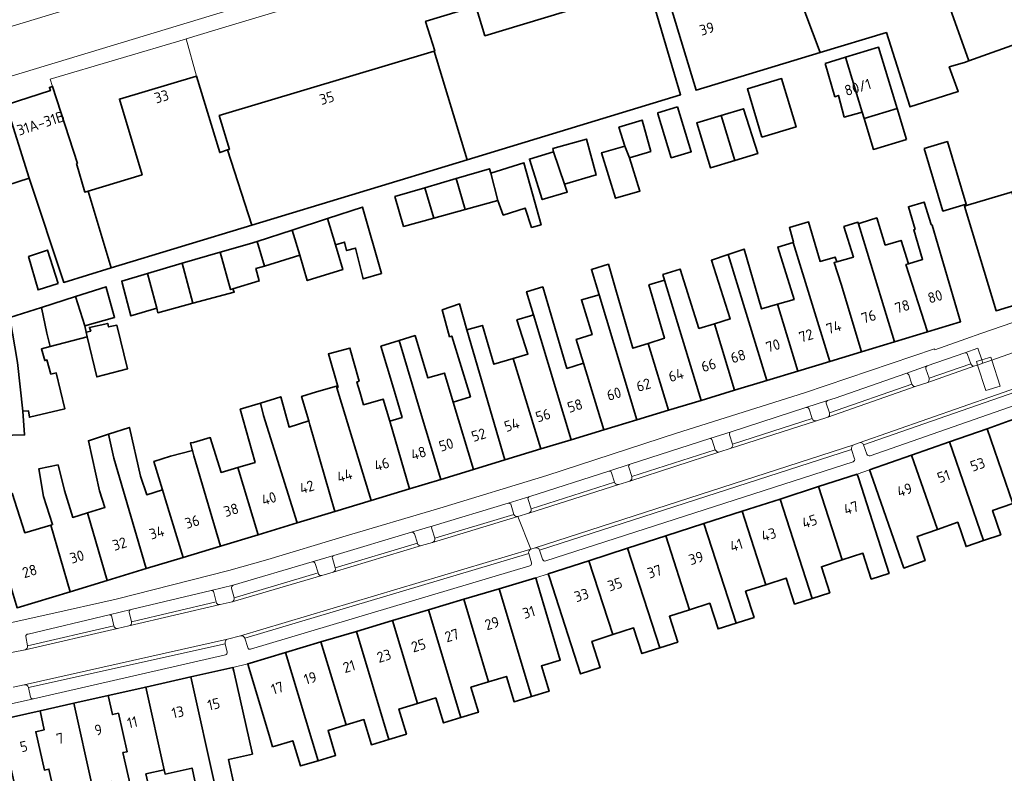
# Model space of a CAD drawing. Extents: x 150256 to 156914, y 461459 to 469481.
# Tile 314 of 656: x 155259 to 155384, y 463628 to 463724. Entities that reach past the tile are written whole.
import ezdxf
from ezdxf.enums import TextEntityAlignment as Align

# ---------------------------------------------------------------- set-up
doc = ezdxf.new("R2010")
doc.units = 0
doc.header["$LTSCALE"] = 0.75
for name, color, linetype, lineweight in [('B-RO-GR-GROENVOORZIENING-GV', 251, 'CONTINUOUS', 18), ('B-RO-IE-TERREINAFSCHEIDING_KUNSTMATIG_MUUR-G', 251, 'IE-TERREINAFSCHEIDING-KUNSTMATIG-DICHT', 18), ('B-RO-OG-BEBOUWING-GV', 6, 'CONTINUOUS', 35), ('B-RO-OG-BEBOUWING-T18', 1, 'CONTINUOUS', 18), ('B-RO-OG-TERREIN_CULTUURSCHEIDING-GV', 251, 'CONTINUOUS', 18), ('B-RO-VH-VERHARDING_ASFALT-GV', 251, 'CONTINUOUS', 18), ('B-RO-VH-VERHARDING_BETONSTRAATSTEEN-GV', 251, 'CONTINUOUS', 18), ('B-RO-VH-VERHARDING_STRAATBAKSTEEN-GV', 251, 'CONTINUOUS', 18), ('B-RO-VH-VERHARDING_TEGEL-GV', 251, 'CONTINUOUS', 18)]:
    doc.layers.add(name, color=color, linetype=linetype, lineweight=lineweight)
doc.styles.add('NLCS-ISO-M200-T18', font='NLCS-ISO.ttf', dxfattribs={"height": 360})
doc.linetypes.add('IE-TERREINAFSCHEIDING-KUNSTMATIG-DICHT', pattern='A,8,-1,[82,NLCS.SHX,S=0.75,R=90,X=0,Y=0],-1', length=10)

msp = doc.modelspace()

# ---------------------------------------------------------------- linework, layer by layer
at = {"layer": 'B-RO-GR-GROENVOORZIENING-GV'}
for points in [[(155380.755, 463680.154), (155381.078, 463680.267), (155380.929, 463680.721), (155381.627, 463680.932), (155381.128, 463682.405), (155379.447, 463681.819)], [(155379.81, 463681.63), (155380.223, 463680.436)], [(155374.69, 463680.161), (155371.961, 463679.213)], [(155374.926, 463678.601), (155374.512, 463679.781)], [(155372.346, 463679.026), (155372.74, 463677.864)], [(155373.294, 463677.574), (155374.643, 463678.021)], [(155362.023, 463675.76), (155359.277, 463674.878)], [(155359.67, 463674.682), (155360.052, 463673.482)], [(155362.27, 463674.191), (155361.841, 463675.411)], [(155360.602, 463673.194), (155362.041, 463673.655)], [(155349.763, 463671.804), (155347.049, 463670.934)], [(155347.377, 463670.732), (155347.765, 463669.503)], [(155349.949, 463670.237), (155349.572, 463671.429)], [(155348.339, 463669.232), (155349.662, 463669.667)], [(155336.952, 463667.687), (155334.228, 463666.794)], [(155337.149, 463666.121), (155336.757, 463667.306)], [(155334.576, 463666.589), (155334.965, 463665.399)], [(155335.517, 463665.095), (155336.883, 463665.541)], [(155324.18, 463663.582), (155321.426, 463662.721)], [(155321.816, 463662.485), (155322.158, 463661.295)], [(155324.353, 463661.991), (155323.978, 463663.176)], [(155322.688, 463661.034), (155324.068, 463661.447)], [(155311.906, 463659.86), (155309.156, 463659.044)], [(155312.111, 463658.294), (155311.732, 463659.484)], [(155309.538, 463658.834), (155309.921, 463657.647)], [(155310.435, 463657.337), (155311.813, 463657.74)], [(155299.304, 463656.104), (155296.537, 463655.293)], [(155299.477, 463654.532), (155299.119, 463655.734)], [(155296.943, 463655.064), (155297.304, 463653.872)], [(155297.794, 463653.55), (155299.2, 463653.982)], [(155286.522, 463652.301), (155283.698, 463651.621)], [(155284.059, 463651.385), (155284.334, 463650.181)], [(155286.641, 463650.719), (155286.314, 463651.917)], [(155284.877, 463649.849), (155286.37, 463650.194)], [(155273.533, 463649.236), (155270.756, 463648.556)], [(155271.084, 463648.309), (155271.332, 463647.166)], [(155273.596, 463647.672), (155273.315, 463648.874)], [(155271.818, 463646.813), (155273.259, 463647.133)], [(155259.942, 463639.664), (155258.57, 463639.344)], [(155260.759, 463638.099), (155260.491, 463639.315)], [(155258.312, 463637.246), (155261.122, 463637.876)]]:
    msp.add_lwpolyline(points, dxfattribs=at)
for points in [[(155379.447, 463681.819, -0.4098161), (155379.81, 463681.63)], [(155374.512, 463679.781, -0.4114641), (155374.69, 463680.161)], [(155380.223, 463680.436, 0.4056292), (155380.755, 463680.154)], [(155371.961, 463679.213, -0.4127538), (155372.346, 463679.026)], [(155374.643, 463678.021, 0.4047217), (155374.926, 463678.601)], [(155372.74, 463677.864, 0.4163531), (155373.294, 463677.574)], [(155361.841, 463675.411, -0.3784154), (155362.023, 463675.76)], [(155359.277, 463674.878, -0.4063162), (155359.67, 463674.682)], [(155360.052, 463673.482, 0.3962495), (155360.602, 463673.194)], [(155362.041, 463673.655, 0.3674254), (155362.27, 463674.191)], [(155347.049, 463670.934, -0.4078232), (155347.377, 463670.732)], [(155349.572, 463671.429, -0.4133909), (155349.763, 463671.804)], [(155347.765, 463669.503, 0.38194), (155348.339, 463669.232)], [(155349.662, 463669.667, 0.4148523), (155349.949, 463670.237)], [(155336.757, 463667.306, -0.3918648), (155336.952, 463667.687)], [(155334.228, 463666.794, -0.4148896), (155334.576, 463666.589)], [(155336.883, 463665.541, 0.4165978), (155337.149, 463666.121)], [(155334.965, 463665.399, 0.4105979), (155335.517, 463665.095)], [(155323.978, 463663.176, -0.4141998), (155324.18, 463663.582)], [(155321.426, 463662.721, -0.4371804), (155321.816, 463662.485)], [(155324.068, 463661.447, 0.3991347), (155324.353, 463661.991)], [(155322.158, 463661.295, 0.3830429), (155322.688, 463661.034)], [(155311.732, 463659.484, -0.4254888), (155311.906, 463659.86)], [(155309.156, 463659.044, -0.3079409), (155309.538, 463658.834)], [(155311.813, 463657.74, 0.4054701), (155312.111, 463658.294)], [(155309.921, 463657.647, 0.4217221), (155310.435, 463657.337)], [(155299.119, 463655.734, -0.4021626), (155299.304, 463656.104)], [(155296.537, 463655.293, -0.3477867), (155296.943, 463655.064)], [(155299.2, 463653.982, 0.4095893), (155299.477, 463654.532)], [(155297.304, 463653.872, 0.4209972), (155297.794, 463653.55)], [(155286.314, 463651.917, -0.3852349), (155286.522, 463652.301)], [(155283.698, 463651.621, -0.4270041), (155284.059, 463651.385)], [(155286.37, 463650.194, 0.3792636), (155286.641, 463650.719)], [(155284.334, 463650.181, 0.4012364), (155284.877, 463649.849)], [(155270.756, 463648.556, -0.4364358), (155271.084, 463648.309)], [(155273.315, 463648.874, -0.4034094), (155273.533, 463649.236)], [(155271.332, 463647.166, 0.4209315), (155271.818, 463646.813)], [(155273.259, 463647.133, 0.3993667), (155273.596, 463647.672)], [(155260.491, 463639.315, 0.396133), (155259.942, 463639.664)], [(155261.122, 463637.876, -0.3655253), (155260.759, 463638.099)]]:
    msp.add_lwpolyline(points, format="xyb", dxfattribs=at)
msp.add_lwpolyline([(155381.078, 463680.267), (155381.771, 463680.509), (155381.627, 463680.932), (155380.929, 463680.721)], close=True, dxfattribs=at)
at = {"layer": 'B-RO-IE-TERREINAFSCHEIDING_KUNSTMATIG_MUUR-G'}
for points in [[(155285.995, 463723.343), (155280.517, 463721.697)], [(155280.517, 463721.697), (155280.447, 463721.676)], [(155280.517, 463721.697), (155281.849, 463716.97)]]:
    msp.add_lwpolyline(points, dxfattribs=at)
at = {"layer": 'B-RO-OG-BEBOUWING-GV'}
for points in [[(155336.325, 463738.412), (155328.068, 463735.991), (155330.346, 463728.272), (155330.957, 463725.842), (155318.494, 463722.082), (155317.356, 463725.852), (155311.036, 463723.935), (155310.96, 463723.912), (155312.125, 463720.161), (155312.054, 463720.139), (155316.217, 463706.352), (155343.352, 463714.603)], [(155379.972, 463718.903), (155377.61, 463725.535), (155374.556, 463735.611), (155374.28, 463735.527), (155357.197, 463730.35), (155361.102, 463719.944), (155369.492, 463722.487), (155372.467, 463713.141), (155372.497, 463713.047), (155378.634, 463715.01), (155377.479, 463718.13), (155379.411, 463718.703)], [(155361.102, 463719.944), (155357.197, 463730.35), (155342.111, 463725.777), (155345.328, 463715.163)], [(155377.61, 463725.535), (155379.972, 463718.903), (155387.222, 463721.486), (155384.838, 463727.908), (155384.764, 463728.108), (155379.405, 463726.181)], [(155288.86, 463698.033), (155316.217, 463706.352), (155312.054, 463720.139), (155284.749, 463711.955), (155286.038, 463707.663), (155285.799, 463707.583)], [(155364.307, 463719.35), (155366.434, 463712.386), (155366.681, 463711.565), (155370.861, 463712.837), (155368.514, 463720.63)], [(155361.735, 463718.568), (155362.952, 463714.347), (155363.405, 463714.511), (155364.138, 463711.758), (155366.434, 463712.386), (155364.307, 463719.35)], [(155270.99, 463692.599), (155288.86, 463698.033), (155285.799, 463707.583), (155284.796, 463707.247), (155281.849, 463716.97), (155272.057, 463714.052), (155274.94, 463704.435), (155268.066, 463702.367)], [(155353.673, 463709.219), (155358.016, 463710.523), (155356.178, 463716.642), (155351.835, 463715.337)], [(155260.594, 463703.991), (155264.988, 463690.774), (155270.99, 463692.599), (155268.066, 463702.367), (155267.663, 463702.246), (155266.622, 463705.85), (155266.712, 463705.878), (155263.559, 463715.661), (155263.159, 463715.532), (155263.288, 463715.132), (155257.674, 463713.323)], [(155254.663, 463702.079), (155260.594, 463703.991), (155257.674, 463713.323), (155251.638, 463711.378)], [(155342.978, 463713.053), (155340.442, 463712.281), (155340.478, 463712.162), (155342.175, 463706.594), (155344.71, 463707.366)], [(155348.524, 463711.973), (155345.399, 463711.036), (155347.152, 463705.315), (155350.241, 463706.246)], [(155348.524, 463711.973), (155350.241, 463706.246), (155353.155, 463707.116), (155351.345, 463712.819)], [(155372.044, 463708.91), (155370.861, 463712.837), (155366.681, 463711.565), (155367.86, 463707.65)], [(155336.28, 463708.08), (155336.854, 463706.584), (155339.557, 463707.394), (155338.464, 463711.39), (155335.526, 463710.466)], [(155327.205, 463707.365), (155328.583, 463703.257), (155332.637, 463704.418), (155331.395, 463708.959), (155327.124, 463707.77)], [(155374.288, 463707.758), (155376.675, 463699.819), (155379.645, 463700.712), (155377.257, 463708.651)], [(155327.205, 463707.365), (155324.138, 463706.419), (155325.772, 463701.284), (155328.961, 463702.229), (155328.583, 463703.257)], [(155336.28, 463708.08), (155333.313, 463707.232), (155335.063, 463701.455), (155338.178, 463702.34), (155336.854, 463706.584)], [(155319.252, 463704.636), (155320.144, 463701.15), (155320.819, 463699.312), (155323.603, 463700.203), (155324.413, 463697.743), (155325.629, 463698.095), (155323.442, 463705.96)], [(155320.144, 463701.15), (155319.252, 463704.636), (155319.09, 463705.204), (155314.831, 463703.951), (155315.988, 463700.017)], [(155315.988, 463700.017), (155314.831, 463703.951), (155310.861, 463702.783), (155311.995, 463698.928)], [(155311.995, 463698.928), (155310.861, 463702.783), (155307.063, 463701.665), (155308.156, 463697.881)], [(155389.009, 463688.848), (155386.632, 463696.821), (155387.227, 463696.999), (155385.451, 463702.27), (155385.21, 463702.197), (155379.791, 463700.567), (155379.439, 463700.461), (155383.441, 463687.171)], [(155372.307, 463693.135), (155371.985, 463693.036), (155374.717, 463684.503), (155378.928, 463685.78), (155375.293, 463698.038), (155375.168, 463698.11), (155374.305, 463700.973), (155372.301, 463700.369), (155373.143, 463697.5), (155372.969, 463697.448), (155374.093, 463693.686)], [(155298.508, 463698.888), (155299.521, 463695.559), (155300.656, 463695.883), (155300.926, 463694.802), (155302.061, 463695.126), (155303.007, 463691.207), (155305.358, 463691.882), (155302.954, 463700.342)], [(155299.521, 463695.559), (155298.508, 463698.888), (155294.012, 463697.418), (155294.98, 463694.235), (155295.926, 463690.992), (155300.439, 463692.396)], [(155362.304, 463680.741), (155366.321, 463681.958), (155363.746, 463690.53), (155362.863, 463693.278), (155363.189, 463693.373), (155362.992, 463693.987), (155361.079, 463693.427), (155359.613, 463698.44), (155357.181, 463697.718), (155357.679, 463695.864), (155357.645, 463695.854)], [(155366.321, 463681.958), (155370.519, 463683.231), (155366.761, 463695.588), (155365.947, 463698.221), (155365.888, 463698.412), (155364.1, 463697.852), (155365.299, 463693.988), (155363.189, 463693.373), (155362.863, 463693.278), (155363.746, 463690.53)], [(155374.717, 463684.503), (155371.985, 463693.036), (155372.307, 463693.135), (155371.361, 463696.092), (155369.348, 463695.498), (155368.269, 463698.947), (155366.297, 463698.33), (155365.947, 463698.221), (155366.761, 463695.588), (155370.519, 463683.231)], [(155289.575, 463695.968), (155290.474, 463692.843), (155294.98, 463694.235), (155294.012, 463697.418)], [(155290.474, 463692.843), (155289.575, 463695.968), (155288.574, 463695.665), (155284.874, 463694.626), (155286.17, 463689.85), (155286.484, 463689.945), (155289.819, 463690.96), (155289.408, 463692.513)], [(155357.645, 463695.854), (155355.691, 463695.25), (155357.773, 463688.615), (155355.672, 463687.993), (155358.256, 463679.514), (155362.304, 463680.741)], [(155264.294, 463690.645), (155262.913, 463694.864), (155260.526, 463694.062), (155261.718, 463689.802)], [(155281.391, 463688.118), (155286.643, 463689.543), (155286.484, 463689.945), (155286.17, 463689.85), (155284.874, 463694.626), (155280.019, 463693.198)], [(155358.256, 463679.514), (155355.672, 463687.993), (155353.649, 463687.394), (155351.431, 463695.005), (155349.397, 463694.31), (155354.311, 463678.318)], [(155347.643, 463685.525), (155350.207, 463677.074), (155354.311, 463678.318), (155349.397, 463694.31), (155347.273, 463693.584), (155349.654, 463686.136)], [(155275.613, 463691.902), (155276.792, 463687.507), (155276.923, 463686.905), (155281.391, 463688.118), (155280.019, 463693.198)], [(155341.809, 463674.528), (155339.218, 463683.01), (155337.272, 463682.401), (155335.126, 463689.802), (155334.179, 463693.068), (155332.025, 463692.423), (155333, 463689.203), (155337.812, 463673.316)], [(155350.207, 463677.074), (155347.643, 463685.525), (155345.683, 463684.929), (155343.293, 463692.46), (155341.1, 463691.777), (155341.306, 463691.052), (155345.958, 463675.786)], [(155276.792, 463687.507), (155275.613, 463691.902), (155272.345, 463690.941), (155272.409, 463690.699), (155273.526, 463686.502)], [(155339.218, 463683.01), (155341.809, 463674.528), (155345.958, 463675.786), (155341.306, 463691.052), (155339.338, 463690.456), (155341.305, 463683.664)], [(155270.383, 463690.118), (155270.357, 463690.213), (155266.463, 463688.97), (155267.653, 463685.241), (155271.437, 463686.294)], [(155333.585, 463672.035), (155331.023, 463680.493), (155328.906, 463679.849), (155325.848, 463690.196), (155323.793, 463689.575), (155324.658, 463686.629), (155329.459, 463670.784)], [(155267.653, 463685.241), (155266.463, 463688.97), (155262.168, 463687.599), (155262.817, 463684.335), (155263.255, 463682.63), (155267.948, 463683.846), (155267.831, 463684.467)], [(155331.023, 463680.493), (155333.585, 463672.035), (155337.812, 463673.316), (155333, 463689.203), (155330.762, 463688.572), (155332.114, 463684.143), (155330.088, 463683.516)], [(155258.13, 463686.31), (155259.121, 463680.579), (155259.786, 463674.432), (155260.489, 463674.458), (155260.624, 463673.648), (155265.111, 463674.701), (155264.03, 463679.269), (155263.355, 463679.134), (155262.842, 463680.917), (155262.571, 463680.836), (155262.153, 463682.337), (155263.255, 463682.63), (155262.817, 463684.335), (155262.168, 463687.599)], [(155321.027, 463668.228), (155316.2, 463684.738), (155315.284, 463688.028), (155313.044, 463687.304), (155314.002, 463683.872), (155314.269, 463683.946), (155316.649, 463676.24), (155314.464, 463675.566), (155317.051, 463667.023)], [(155259.786, 463674.432), (155259.121, 463680.579), (155258.13, 463686.31), (155254.863, 463685.267), (155255.41, 463671.281), (155260.002, 463671.404)], [(155325.588, 463669.611), (155329.459, 463670.784), (155324.658, 463686.629), (155324.298, 463686.52), (155322.559, 463685.994), (155323.945, 463681.663), (155322.102, 463681.115)], [(155267.948, 463683.846), (155267.966, 463683.851), (155269.179, 463678.754), (155273.085, 463679.808), (155271.734, 463685.321), (155270.68, 463685.105), (155270.572, 463685.565), (155268.248, 463685.052), (155268.41, 463684.592), (155267.831, 463684.467)], [(155316.2, 463684.738), (155321.027, 463668.228), (155325.588, 463669.611), (155322.102, 463681.115), (155319.629, 463680.38), (155318.168, 463685.294)], [(155307.596, 463683.382), (155305.275, 463682.667), (155306.884, 463677.321), (155307.959, 463673.612), (155306.396, 463673.14), (155308.93, 463664.561), (155312.874, 463665.757), (155310.319, 463674.289)], [(155312.874, 463665.757), (155317.051, 463667.023), (155314.464, 463675.566), (155313.346, 463679.257), (155311.242, 463678.627), (155309.619, 463684.005), (155307.596, 463683.382), (155310.319, 463674.289)], [(155304.036, 463663.078), (155308.93, 463664.561), (155306.396, 463673.14), (155305.565, 463675.954), (155303.088, 463675.223), (155302.592, 463676.855), (155302.214, 463678.099), (155302.511, 463678.207), (155301.35, 463682.423), (155298.62, 463681.694), (155299.837, 463677.417), (155299.698, 463677.374)], [(155299.437, 463661.684), (155304.036, 463663.078), (155299.698, 463677.374), (155299.628, 463677.609), (155297.086, 463676.857), (155295.193, 463676.29), (155296.128, 463673.167), (155296.243, 463672.695)], [(155289.975, 463675.447), (155290.379, 463673.867), (155294.654, 463660.234), (155299.437, 463661.684), (155296.243, 463672.695), (155296.128, 463673.167), (155293.607, 463672.393), (155292.544, 463676.236)], [(155287.105, 463667.261), (155289.69, 463658.729), (155294.654, 463660.234), (155290.379, 463673.867), (155289.975, 463675.447), (155287.401, 463674.657), (155289.297, 463667.9)], [(155391.326, 463661.278), (155387.022, 463673.835), (155385.115, 463673.169), (155382.287, 463672.179), (155385.549, 463662.689), (155386.592, 463659.655), (155389.13, 463660.525)], [(155280.168, 463655.843), (155277.932, 463663.15), (155277.547, 463664.409), (155275.534, 463663.808), (155274.753, 463666.167), (155273.325, 463672.343), (155270.665, 463671.485), (155271.343, 463668.436), (155275.474, 463654.42)], [(155381.827, 463657.977), (155384.022, 463658.729), (155382.98, 463661.806), (155385.549, 463662.689), (155382.287, 463672.179), (155377.531, 463670.512)], [(155275.474, 463654.42), (155271.343, 463668.436), (155270.665, 463671.485), (155268.129, 463670.667), (155269.525, 463664.283), (155270.219, 463662.163), (155267.997, 463661.488), (155270.52, 463652.918)], [(155287.105, 463667.261), (155284.964, 463666.637), (155283.602, 463671.054), (155281.466, 463670.433), (155281.082, 463670.374), (155281.316, 463669.495), (155281.33, 463669.44), (155281.505, 463668.748), (155284.888, 463657.273), (155289.69, 463658.729)], [(155280.168, 463655.843), (155284.888, 463657.273), (155281.505, 463668.748), (155281.33, 463669.44), (155278.555, 463668.698), (155276.442, 463668.023), (155277.547, 463664.409), (155277.932, 463663.15)], [(155375.976, 463659.404), (155378.56, 463660.301), (155379.631, 463657.224), (155381.827, 463657.977), (155377.531, 463670.512), (155372.705, 463668.822)], [(155375.976, 463659.404), (155372.705, 463668.822), (155367.362, 463666.95), (155367.528, 463666.478), (155371.725, 463654.497), (155372.074, 463654.619), (155374.404, 463655.43), (155373.392, 463658.506)], [(155270.52, 463652.918), (155267.997, 463661.488), (155266.133, 463660.921), (155265.079, 463664.35), (155264.268, 463667.594), (155261.809, 463667.081), (155262.403, 463663.594), (155263.572, 463660.002), (155263.35, 463659.938), (155265.788, 463651.484)], [(155365.784, 463666.414), (155360.865, 463664.827), (155363.876, 463655.516), (155366.513, 463656.369), (155367.576, 463653.083), (155369.821, 463653.809), (155369.85, 463653.818), (155365.937, 463665.939)], [(155360.074, 463650.64), (155362.306, 463651.362), (155361.238, 463654.663), (155363.876, 463655.516), (155360.865, 463664.827), (155355.994, 463663.254)], [(155265.788, 463651.484), (155263.35, 463659.938), (155260.03, 463658.973), (155258.43, 463664), (155255.457, 463663.19), (155256.598, 463657.479), (155259.05, 463649.441)], [(155354.192, 463652.373), (155356.776, 463653.209), (155357.841, 463649.918), (155360.074, 463650.64), (155355.994, 463663.254), (155351.175, 463661.699)], [(155350.676, 463647.579), (155352.679, 463648.227), (155351.608, 463651.537), (155354.192, 463652.373), (155351.175, 463661.699), (155346.324, 463660.133), (155350.412, 463647.494)], [(155344.499, 463649.202), (155347.06, 463650.03), (155348.12, 463646.753), (155350.412, 463647.494), (155346.324, 463660.133), (155341.471, 463658.566)], [(155340.718, 463644.358), (155342.997, 463645.095), (155341.937, 463648.373), (155344.499, 463649.202), (155341.471, 463658.566), (155336.627, 463657.002)], [(155334.727, 463646.041), (155337.378, 463646.898), (155338.438, 463643.62), (155340.718, 463644.358), (155336.627, 463657.002), (155331.696, 463655.41)], [(155326.702, 463653.273), (155330.648, 463641.051), (155333.148, 463641.868), (155332.076, 463645.183), (155334.727, 463646.041), (155331.696, 463655.41), (155326.549, 463653.749)], [(155324.413, 463638.174), (155326.635, 463638.844), (155325.663, 463642.07), (155327.946, 463642.758), (155328.072, 463642.796), (155325.1, 463652.765), (155324.958, 463653.245), (155320.288, 463651.853)], [(155318.965, 463640.042), (155321.221, 463640.722), (155322.191, 463637.504), (155324.413, 463638.174), (155320.288, 463651.853), (155315.808, 463650.518)], [(155315.441, 463635.498), (155317.672, 463636.17), (155316.709, 463639.362), (155318.965, 463640.042), (155315.808, 463650.518), (155311.317, 463649.179)], [(155309.908, 463637.289), (155312.254, 463637.996), (155313.21, 463634.825), (155315.441, 463635.498), (155311.317, 463649.179), (155306.736, 463647.814)], [(155306.302, 463632.729), (155308.522, 463633.398), (155307.562, 463636.582), (155309.908, 463637.289), (155306.736, 463647.814), (155302.164, 463646.451)], [(155300.847, 463634.565), (155303.12, 463635.25), (155304.082, 463632.059), (155306.302, 463632.729), (155302.164, 463646.451), (155297.667, 463645.112)], [(155297.287, 463630.029), (155299.529, 463630.705), (155298.573, 463633.879), (155300.847, 463634.565), (155297.667, 463645.112), (155293.147, 463643.764)], [(155291.505, 463631.776), (155294.08, 463632.552), (155295.044, 463629.353), (155297.287, 463630.029), (155293.147, 463643.764), (155288.665, 463642.428), (155288.358, 463642.337), (155288.501, 463641.858), (155291.066, 463633.251)], [(155286.581, 463641.377), (155286.471, 463641.864), (155281.129, 463640.663), (155284.313, 463626.378), (155286.628, 463626.894), (155285.897, 463630.175), (155288.948, 463630.855)], [(155277.735, 463628.866), (155277.857, 463628.319), (155281.281, 463629.082), (155281.998, 463625.862), (155284.313, 463626.378), (155281.129, 463640.663), (155275.394, 463639.372)], [(155268.586, 463626.83), (155271.015, 463627.371), (155271.749, 463624.08), (155273.955, 463624.572), (155272.511, 463631.055), (155273.021, 463631.169), (155271.932, 463636.054), (155271.178, 463635.885), (155270.639, 463638.303), (155266.249, 463637.315)], [(155273.955, 463624.572), (155276.167, 463625.015), (155275.428, 463628.352), (155277.735, 463628.866), (155275.394, 463639.372), (155270.639, 463638.303), (155271.178, 463635.885), (155271.932, 463636.054), (155273.021, 463631.169), (155272.511, 463631.055)], [(155265.038, 463618.439), (155265.064, 463618.313), (155268.31, 463619.069), (155268.283, 463619.192), (155267.362, 463623.349), (155266.838, 463623.227), (155266.156, 463626.288), (155268.586, 463626.83), (155266.249, 463637.315), (155261.974, 463636.353), (155262.51, 463633.949), (155261.437, 463633.709), (155262.525, 463628.83), (155263.11, 463628.96), (155264.553, 463622.486), (155264.219, 463622.412)], [(155259.232, 463624.756), (155261.618, 463625.288), (155262.352, 463621.996), (155264.219, 463622.412), (155264.553, 463622.486), (155263.11, 463628.96), (155262.525, 463628.83), (155261.437, 463633.709), (155262.51, 463633.949), (155261.974, 463636.353), (155256.901, 463635.212)]]:
    msp.add_lwpolyline(points, close=True, dxfattribs=at)
at = {"layer": 'B-RO-OG-TERREIN_CULTUURSCHEIDING-GV'}
msp.add_lwpolyline([(155242.603, 463718.525), (155264.44, 463725.14), (155263.648, 463730.245), (155240.229, 463723.151), (155239.435, 463717.638)], dxfattribs=at)
at = {"layer": 'B-RO-VH-VERHARDING_ASFALT-GV'}
msp.add_lwpolyline([(155264.44, 463725.14), (155242.603, 463718.525), (155244.274, 463712.735), (155303.436, 463730.672), (155301.734, 463736.437), (155265.997, 463725.628)], close=True, dxfattribs=at)
at = {"layer": 'B-RO-VH-VERHARDING_BETONSTRAATSTEEN-GV'}
for points in [[(155405.309, 463684.102), (155366.036, 463670.409)], [(155405.022, 463683.528), (155366.577, 463670.152), (155367.025, 463668.946)], [(155366.577, 463670.152), (155405.022, 463683.528)], [(155367.419, 463668.762), (155405.241, 463681.963)], [(155379.447, 463681.819), (155374.69, 463680.161)], [(155374.926, 463678.601), (155380.223, 463680.436), (155379.81, 463681.63)], [(155374.512, 463679.781), (155374.926, 463678.601)], [(155374.643, 463678.021), (155380.755, 463680.154)], [(155380.223, 463680.436), (155374.926, 463678.601)], [(155361.841, 463675.411), (155362.27, 463674.191), (155372.74, 463677.864), (155372.346, 463679.026)], [(155371.961, 463679.213), (155363.005, 463676.073), (155362.023, 463675.76)], [(155362.041, 463673.655), (155373.294, 463677.574)], [(155372.74, 463677.864), (155362.27, 463674.191)], [(155359.277, 463674.878), (155349.763, 463671.804)], [(155349.949, 463670.237), (155360.052, 463673.482), (155359.67, 463674.682)], [(155349.662, 463669.667), (155360.602, 463673.194)], [(155360.052, 463673.482), (155349.949, 463670.237)], [(155336.757, 463667.306), (155337.149, 463666.121), (155347.765, 463669.503), (155347.377, 463670.732)], [(155347.049, 463670.934), (155336.952, 463667.687)], [(155349.572, 463671.429), (155349.949, 463670.237)], [(155365.363, 463670.133), (155324.893, 463657.049)], [(155365.078, 463669.558), (155325.425, 463656.767), (155325.81, 463655.613)], [(155325.425, 463656.767), (155365.078, 463669.558)], [(155347.765, 463669.503), (155337.149, 463666.121)], [(155365.462, 463668.374), (155365.078, 463669.558)], [(155336.883, 463665.541), (155348.339, 463669.232)], [(155326.211, 463655.389), (155365.272, 463667.992)], [(155323.978, 463663.176), (155324.353, 463661.991), (155334.965, 463665.399), (155334.576, 463666.589)], [(155334.228, 463666.794), (155324.18, 463663.582)], [(155324.068, 463661.447), (155335.517, 463665.095)], [(155334.965, 463665.399), (155324.353, 463661.991)], [(155311.732, 463659.484), (155312.111, 463658.294), (155322.158, 463661.295), (155321.816, 463662.485)], [(155321.426, 463662.721), (155311.906, 463659.86)], [(155311.813, 463657.74), (155322.688, 463661.034)], [(155322.158, 463661.295), (155312.111, 463658.294)], [(155299.119, 463655.734), (155299.477, 463654.532), (155309.921, 463657.647), (155309.538, 463658.834)], [(155309.156, 463659.044), (155299.304, 463656.104)], [(155299.2, 463653.982), (155310.435, 463657.337)], [(155309.921, 463657.647), (155299.477, 463654.532)], [(155324.343, 463656.868), (155287.43, 463645.894)], [(155324.065, 463656.335), (155288.001, 463645.568), (155288.351, 463644.385)], [(155288.001, 463645.568), (155324.065, 463656.335)], [(155324.411, 463655.142), (155324.065, 463656.335)], [(155286.314, 463651.917), (155286.641, 463650.719), (155297.304, 463653.872), (155296.943, 463655.064)], [(155296.537, 463655.293), (155286.522, 463652.301)], [(155288.716, 463644.173), (155324.202, 463654.752)], [(155286.37, 463650.194), (155297.794, 463653.55)], [(155297.304, 463653.872), (155286.641, 463650.719)], [(155283.698, 463651.621), (155273.533, 463649.236)], [(155273.596, 463647.672), (155284.334, 463650.181), (155284.059, 463651.385)], [(155273.259, 463647.133), (155284.877, 463649.849)], [(155284.334, 463650.181), (155273.596, 463647.672)], [(155260.385, 463644.625), (155271.332, 463647.166), (155271.084, 463648.309)], [(155270.756, 463648.556), (155260.444, 463646.09)], [(155273.315, 463648.874), (155273.596, 463647.672)], [(155271.332, 463647.166), (155260.385, 463644.625)], [(155260.073, 463644.112), (155271.818, 463646.813)], [(155260.17, 463645.805), (155260.385, 463644.625)], [(155285.797, 463645.445), (155259.942, 463639.664)], [(155285.76, 463643.79), (155285.492, 463644.887), (155260.491, 463639.315)], [(155260.491, 463639.315), (155285.492, 463644.887)], [(155261.122, 463637.876), (155285.526, 463643.478)], [(155260.491, 463639.315), (155260.759, 463638.099)]]:
    msp.add_lwpolyline(points, dxfattribs=at)
for points in [[(155379.81, 463681.63, 0.4098161), (155379.447, 463681.819)], [(155374.69, 463680.161, 0.4114641), (155374.512, 463679.781)], [(155380.755, 463680.154, -0.4056292), (155380.223, 463680.436)], [(155372.346, 463679.026, 0.4127538), (155371.961, 463679.213)], [(155374.926, 463678.601, -0.4047217), (155374.643, 463678.021)], [(155373.294, 463677.574, -0.4163531), (155372.74, 463677.864)], [(155362.023, 463675.76, 0.3784154), (155361.841, 463675.411)], [(155359.67, 463674.682, 0.4063162), (155359.277, 463674.878)], [(155360.602, 463673.194, -0.3962495), (155360.052, 463673.482)], [(155362.27, 463674.191, -0.3674254), (155362.041, 463673.655)], [(155347.377, 463670.732, 0.4078232), (155347.049, 463670.934)], [(155349.763, 463671.804, 0.4133909), (155349.572, 463671.429)], [(155348.339, 463669.232, -0.38194), (155347.765, 463669.503)], [(155349.949, 463670.237, -0.4148523), (155349.662, 463669.667)], [(155365.078, 463669.558, -0.4118491), (155365.363, 463670.133)], [(155366.036, 463670.409, -0.3861178), (155366.577, 463670.152)], [(155365.272, 463667.992, 0.4297678), (155365.462, 463668.374)], [(155367.025, 463668.946, 0.4404019), (155367.419, 463668.762)], [(155336.952, 463667.687, 0.3918648), (155336.757, 463667.306)], [(155334.576, 463666.589, 0.4148896), (155334.228, 463666.794)], [(155337.149, 463666.121, -0.4165978), (155336.883, 463665.541)], [(155335.517, 463665.095, -0.4105979), (155334.965, 463665.399)], [(155324.18, 463663.582, 0.4141998), (155323.978, 463663.176)], [(155321.816, 463662.485, 0.4371804), (155321.426, 463662.721)], [(155324.353, 463661.991, -0.3991347), (155324.068, 463661.447)], [(155322.688, 463661.034, -0.3830429), (155322.158, 463661.295)], [(155311.906, 463659.86, 0.4254888), (155311.732, 463659.484)], [(155309.538, 463658.834, 0.3079409), (155309.156, 463659.044)], [(155312.111, 463658.294, -0.4054701), (155311.813, 463657.74)], [(155310.435, 463657.337, -0.4217221), (155309.921, 463657.647)], [(155324.893, 463657.049, -0.4101196), (155325.425, 463656.767)], [(155299.304, 463656.104, 0.4021626), (155299.119, 463655.734)], [(155324.065, 463656.335, -0.4084648), (155324.343, 463656.868)], [(155296.943, 463655.064, 0.3477867), (155296.537, 463655.293)], [(155299.477, 463654.532, -0.4095893), (155299.2, 463653.982)], [(155324.202, 463654.752, 0.4226255), (155324.411, 463655.142)], [(155325.81, 463655.613, 0.3888765), (155326.211, 463655.389)], [(155297.794, 463653.55, -0.4209972), (155297.304, 463653.872)], [(155286.522, 463652.301, 0.3852349), (155286.314, 463651.917)], [(155284.059, 463651.385, 0.4270041), (155283.698, 463651.621)], [(155286.641, 463650.719, -0.3792636), (155286.37, 463650.194)], [(155284.877, 463649.849, -0.4012364), (155284.334, 463650.181)], [(155271.084, 463648.309, 0.4364358), (155270.756, 463648.556)], [(155273.533, 463649.236, 0.4034094), (155273.315, 463648.874)], [(155271.818, 463646.813, -0.4209315), (155271.332, 463647.166)], [(155273.596, 463647.672, -0.3993667), (155273.259, 463647.133)], [(155260.444, 463646.09, 0.5205476), (155260.17, 463645.805)], [(155287.43, 463645.894, -0.3999245), (155288.001, 463645.568)], [(155260.385, 463644.625, -0.3790439), (155260.073, 463644.112)], [(155285.492, 463644.887, -0.4208078), (155285.797, 463645.445)], [(155285.526, 463643.478, 0.4687184), (155285.76, 463643.79)], [(155288.351, 463644.385, 0.3767116), (155288.716, 463644.173)], [(155259.942, 463639.664, -0.396133), (155260.491, 463639.315)], [(155260.759, 463638.099, 0.3655253), (155261.122, 463637.876)]]:
    msp.add_lwpolyline(points, format="xyb", dxfattribs=at)
at = {"layer": 'B-RO-VH-VERHARDING_STRAATBAKSTEEN-GV'}
for points in [[(155386.972, 463682.325), (155382.885, 463680.898), (155383.955, 463677.582), (155382.144, 463677.029), (155381.078, 463680.267), (155380.755, 463680.154), (155374.643, 463678.021), (155373.294, 463677.574), (155362.041, 463673.655), (155360.602, 463673.194), (155349.662, 463669.667), (155348.339, 463669.232), (155336.883, 463665.541), (155335.517, 463665.095), (155324.068, 463661.447), (155322.688, 463661.034), (155324.343, 463656.868), (155324.893, 463657.049), (155365.363, 463670.133), (155366.036, 463670.409), (155405.309, 463684.102)], [(155258.57, 463639.344), (155259.942, 463639.664), (155285.797, 463645.445), (155287.43, 463645.894), (155324.343, 463656.868), (155322.688, 463661.034), (155311.813, 463657.74), (155310.435, 463657.337), (155299.2, 463653.982), (155297.794, 463653.55), (155286.37, 463650.194), (155284.877, 463649.849), (155273.259, 463647.133), (155271.818, 463646.813), (155260.073, 463644.112), (155242.604, 463640.7), (155222.975, 463637.079)]]:
    msp.add_lwpolyline(points, dxfattribs=at)
msp.add_lwpolyline([(155382.885, 463680.898), (155381.771, 463680.509), (155381.078, 463680.267), (155382.144, 463677.029), (155383.955, 463677.582)], close=True, dxfattribs=at)
at = {"layer": 'B-RO-VH-VERHARDING_TEGEL-GV'}
for points in [[(155422.132, 463768.171), (155420.986, 463767.796), (155380.556, 463754.304), (155371.666, 463751.404), (155362.884, 463748.672), (155321.881, 463736.262), (155303.436, 463730.672), (155244.274, 463712.735), (155236.17, 463710.276)], [(155238.83, 463708.871), (155245.589, 463710.994), (155246.046, 463709.576), (155251.638, 463711.378), (155257.674, 463713.323), (155263.288, 463715.132), (155263.159, 463715.532), (155263.559, 463715.661), (155263.269, 463716.561), (155280.447, 463721.676), (155280.517, 463721.697), (155285.995, 463723.343), (155289.81, 463724.496), (155299.497, 463727.395), (155303.289, 463728.536), (155308.805, 463730.198), (155310.603, 463730.757), (155314.045, 463731.796), (155316.196, 463732.435), (155320.572, 463733.787), (155328.068, 463735.991)], [(155388.293, 463686.617), (155381.501, 463684.258), (155379.577, 463683.59), (155375.635, 463682.221), (155375.602, 463682.315), (155359.103, 463676.759), (155342.83, 463671.609), (155326.371, 463666.256), (155312.776, 463662.11), (155300.453, 463658.442), (155290.905, 463655.571), (155285.971, 463654.159), (155271.664, 463650.555), (155262.95, 463648.593), (155253.166, 463646.428)], [(155260.444, 463646.09), (155270.756, 463648.556), (155273.533, 463649.236), (155283.698, 463651.621), (155286.522, 463652.301), (155296.537, 463655.293), (155299.304, 463656.104), (155309.156, 463659.044), (155311.906, 463659.86), (155321.426, 463662.721), (155324.18, 463663.582), (155334.228, 463666.794), (155336.952, 463667.687), (155347.049, 463670.934), (155349.763, 463671.804), (155359.277, 463674.878), (155362.023, 463675.76), (155363.005, 463676.073), (155371.961, 463679.213), (155374.69, 463680.161), (155379.447, 463681.819), (155381.128, 463682.405), (155381.627, 463680.932), (155382.763, 463681.276), (155382.885, 463680.898), (155386.972, 463682.325)], [(155405.241, 463681.963), (155367.419, 463668.762)], [(155256.901, 463635.212), (155261.974, 463636.353), (155266.249, 463637.315), (155270.639, 463638.303), (155275.394, 463639.372), (155281.129, 463640.663), (155286.471, 463641.864), (155288.358, 463642.337), (155288.665, 463642.428), (155293.147, 463643.764), (155297.667, 463645.112), (155302.164, 463646.451), (155306.736, 463647.814), (155311.317, 463649.179), (155315.808, 463650.518), (155320.288, 463651.853), (155324.958, 463653.245), (155326.549, 463653.749), (155331.696, 463655.41), (155336.627, 463657.002), (155341.471, 463658.566), (155346.324, 463660.133), (155351.175, 463661.699), (155355.994, 463663.254), (155360.865, 463664.827), (155365.784, 463666.414), (155367.362, 463666.95), (155372.705, 463668.822), (155377.531, 463670.512), (155382.287, 463672.179), (155385.115, 463673.169)], [(155365.078, 463669.558), (155365.462, 463668.374)], [(155366.036, 463670.409), (155365.363, 463670.133)], [(155367.025, 463668.946), (155366.577, 463670.152)], [(155365.272, 463667.992), (155326.211, 463655.389)], [(155324.893, 463657.049), (155324.343, 463656.868)], [(155324.065, 463656.335), (155324.411, 463655.142)], [(155325.81, 463655.613), (155325.425, 463656.767)], [(155324.202, 463654.752), (155288.716, 463644.173)], [(155260.385, 463644.625), (155260.17, 463645.805)], [(155287.43, 463645.894), (155285.797, 463645.445)], [(155285.492, 463644.887), (155285.76, 463643.79)], [(155288.351, 463644.385), (155288.001, 463645.568)], [(155222.975, 463637.079), (155242.604, 463640.7), (155260.073, 463644.112)], [(155285.526, 463643.478), (155261.122, 463637.876), (155258.312, 463637.246), (155243.249, 463633.886), (155240.4, 463633.403), (155230.135, 463631.73), (155227.727, 463631.337), (155227.383, 463633.433), (155224.808, 463632.962)]]:
    msp.add_lwpolyline(points, dxfattribs=at)
msp.add_lwpolyline([(155382.885, 463680.898), (155382.763, 463681.276), (155381.627, 463680.932), (155381.771, 463680.509)], close=True, dxfattribs=at)
for points in [[(155365.363, 463670.133, 0.4118491), (155365.078, 463669.558)], [(155366.577, 463670.152, 0.3861178), (155366.036, 463670.409)], [(155365.462, 463668.374, -0.4297678), (155365.272, 463667.992)], [(155367.419, 463668.762, -0.4404019), (155367.025, 463668.946)], [(155325.425, 463656.767, 0.4101196), (155324.893, 463657.049)], [(155324.343, 463656.868, 0.4084648), (155324.065, 463656.335)], [(155324.411, 463655.142, -0.4226255), (155324.202, 463654.752)], [(155326.211, 463655.389, -0.3888765), (155325.81, 463655.613)], [(155260.17, 463645.805, -0.5205476), (155260.444, 463646.09)], [(155288.001, 463645.568, 0.3999245), (155287.43, 463645.894)], [(155260.073, 463644.112, 0.3790439), (155260.385, 463644.625)], [(155285.797, 463645.445, 0.4208078), (155285.492, 463644.887)], [(155285.76, 463643.79, -0.4687184), (155285.526, 463643.478)], [(155288.716, 463644.173, -0.3767116), (155288.351, 463644.385)]]:
    msp.add_lwpolyline(points, format="xyb", dxfattribs=at)

# ---------------------------------------------------------------- texts
at = {"layer": 'B-RO-OG-BEBOUWING-T18', "style": 'NLCS-ISO-M200-T18'}
for s, rotation, p in [('39', 16.9, (155346.693, 463722.986)), ('80/1', 16.7, (155365.865, 463715.556)), ('33', 16.5, (155277.41, 463714.372)), ('35', 16.7, (155298.405, 463714.185)), ('31A-31B', 17.9, (155262.072, 463710.98)), ('80', 16.9, (155375.68, 463688.975)), ('78', 16.9, (155371.518, 463687.713)), ('76', 16.9, (155367.251, 463686.42)), ('74', 16.9, (155362.814, 463685.075)), ('72', 16.9, (155359.291, 463684.008)), ('70', 16.9, (155355.091, 463682.734)), ('68', 16.9, (155350.662, 463681.392)), ('66', 16.9, (155346.911, 463680.255)), ('64', 16.9, (155342.771, 463679)), ('62', 16.9, (155338.641, 463677.747)), ('60', 16.9, (155334.89, 463676.61)), ('58', 16.9, (155329.933, 463675.108)), ('56', 16.9, (155325.884, 463673.88)), ('54', 16.9, (155321.913, 463672.677)), ('52', 16.9, (155317.704, 463671.401)), ('50', 16.9, (155313.573, 463670.149)), ('48', 16.9, (155310.051, 463669.081)), ('46', 16.9, (155305.384, 463667.666)), ('53', 19.2, (155381.094, 463667.645)), ('44', 16.9, (155300.657, 463666.233)), ('51', 19.2, (155376.778, 463666.142)), ('42', 16.9, (155295.863, 463664.78)), ('49', 19.2, (155371.806, 463664.41)), ('40', 16.9, (155291.055, 463663.322)), ('47', 17.9, (155365.014, 463662.125)), ('38', 16.9, (155286.249, 463661.865)), ('36', 16.9, (155281.302, 463660.366)), ('45', 17.9, (155359.735, 463660.418)), ('34', 16.9, (155276.797, 463659.001)), ('43', 17.9, (155354.551, 463658.741)), ('32', 16.9, (155272.07, 463657.568)), ('41', 17.9, (155350.43, 463657.408)), ('30', 16.9, (155266.665, 463655.929)), ('39', 17.9, (155345.322, 463655.756)), ('28', 16.9, (155260.651, 463654.106)), ('37', 17.9, (155340.049, 463654.051)), ('35', 17.9, (155335.014, 463652.423)), ('33', 17.9, (155330.762, 463651.047)), ('31', 16.8, (155324.066, 463648.883)), ('29', 16.8, (155319.392, 463647.474)), ('27', 16.8, (155314.288, 463645.935)), ('25', 16.8, (155310.058, 463644.66)), ('23', 16.8, (155305.675, 463643.338)), ('21', 16.8, (155301.235, 463642)), ('19', 16.8, (155296.305, 463640.514)), ('17', 16.8, (155292.122, 463639.253)), ('15', 12.6, (155284.041, 463637.211)), ('13', 12.6, (155279.47, 463636.192)), ('11', 12.5, (155273.702, 463634.906)), ('9', 12.5, (155269.379, 463633.943)), ('7', 12.5, (155264.52, 463632.86)), ('5', 12.6, (155259.906, 463631.832))]:
    msp.add_text(s, height=1.35, rotation=rotation, dxfattribs=at).set_placement(p, align=Align.MIDDLE)

doc.saveas('drawing.dxf')
